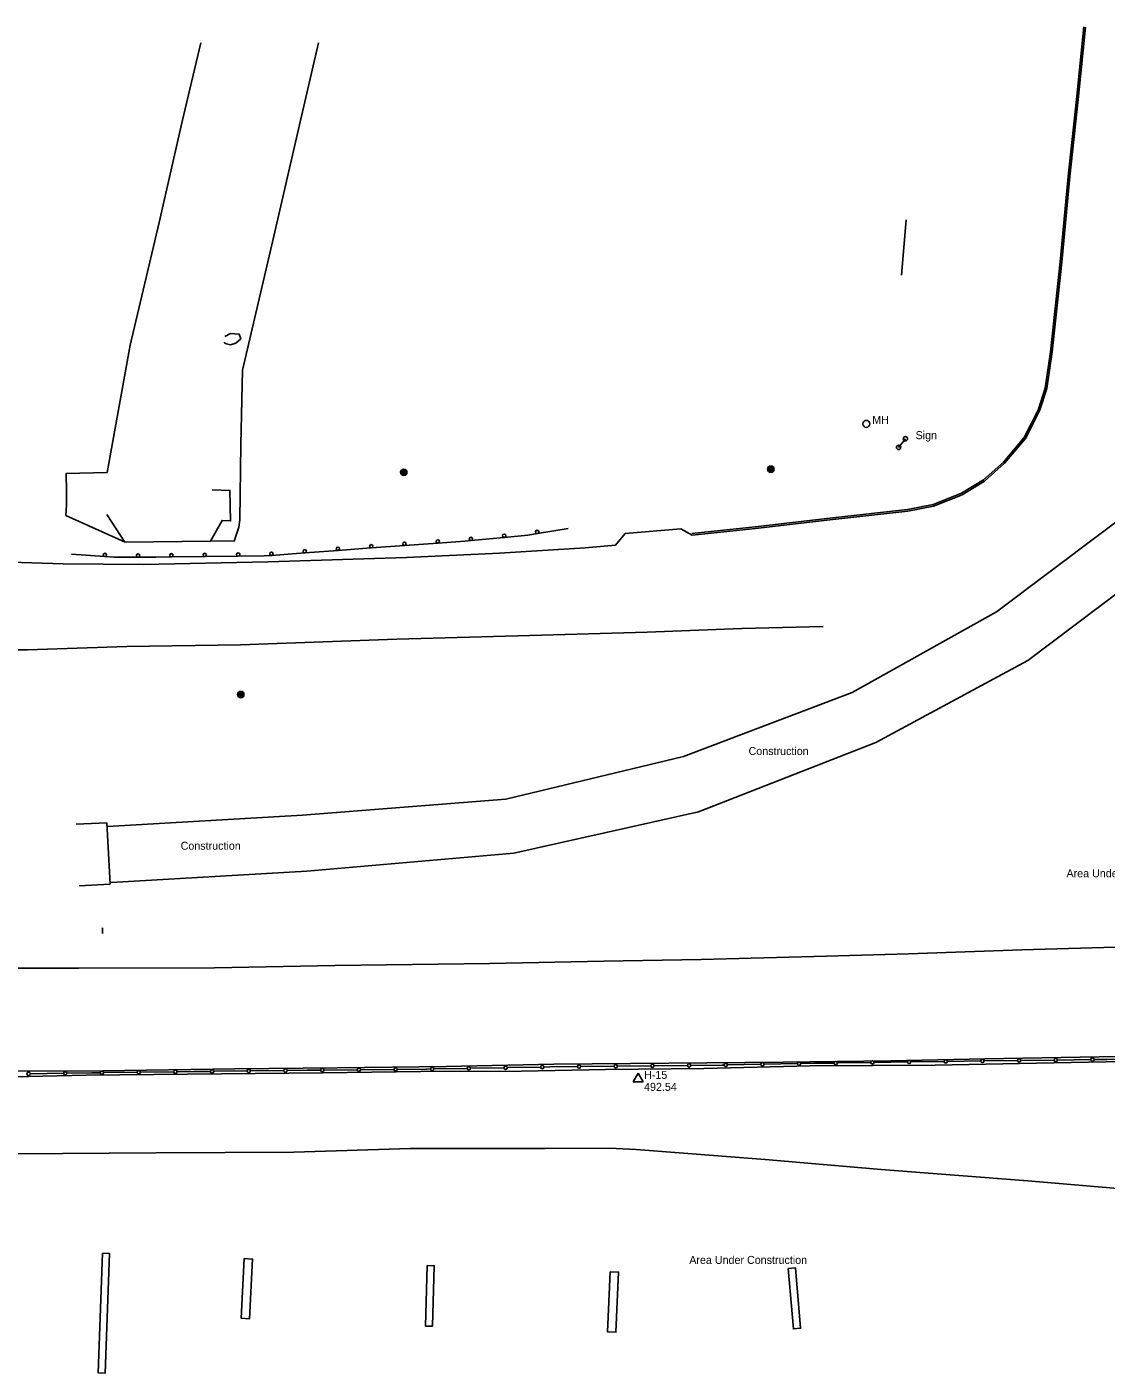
# Model space of a CAD drawing. Extents: x 2402803 to 2427059, y 6985292 to 6997652.
# Drawn here: x 2423220 to 2423867, y 6991308 to 6992116 of the extents above; entities that cross this region are included whole.
import ezdxf

# ---------------------------------------------------------------- set-up
doc = ezdxf.new("R2010")
doc.units = 0
for name, color, linetype in [('p_control ground ctrl', 7, 'Continuous'), ('p_drainage conc drain', 7, 'Continuous'), ('p_road - paved curb', 7, 'Continuous'), ('p_road bridge end', 7, 'Continuous'), ('p_road guard fences', 7, 'Continuous'), ('p_road guard rails', 7, 'Continuous'), ('p_structure ruins', 7, 'Continuous'), ('p_structure sign', 7, 'Continuous'), ('p_utility manhole', 7, 'Continuous'), ('V7 LEVEL 31', 7, 'Continuous')]:
    doc.layers.add(name, color=color, linetype=linetype)

msp = doc.modelspace()

# ---------------------------------------------------------------- linework, layer by layer
at = {"layer": 'p_control ground ctrl'}
for p, q in [((2423586.49, 6991488.28), (2423583.49, 6991483.08)), ((2423589.49, 6991483.08), (2423586.49, 6991488.28)), ((2423586.49, 6991484.8), (2423586.49, 6991484.84)), ((2423583.49, 6991483.08), (2423589.49, 6991483.08))]:
    msp.add_line(p, q, dxfattribs=at)
at = {"layer": 'p_drainage conc drain'}
for points in [[(2423279.09, 6991806.77), (2423243.46, 6991822.72), (2423243.76, 6991828.82), (2423243.89, 6991837.24), (2423243.71, 6991847.91), (2423268.17, 6991848.53), (2423281.91, 6991924.9), (2423299.37, 6991998.41), (2423313.12, 6992058.92), (2423324.45, 6992106.21)], [(2423330.17, 6991807.42), (2423344.36, 6991807.33), (2423347.14, 6991815.66), (2423347.84, 6991820.09), (2423348.39, 6991865.27), (2423349.41, 6991909.94), (2423367.46, 6991987.68), (2423383.55, 6992056.94), (2423394.84, 6992106.11)]]:
    msp.add_lwpolyline(points, dxfattribs=at)
at = {"layer": 'p_road - paved curb'}
for points in [[(2423618.78, 6991811.93), (2423656.66, 6991815.93), (2423701.36, 6991821.04), (2423747.92, 6991826.2), (2423763.28, 6991829.35), (2423780.28, 6991836), (2423793.6, 6991844.07), (2423805.47, 6991854.73), (2423817.86, 6991869.49), (2423826.2, 6991885.81), (2423830.42, 6991899.03), (2423833.76, 6991920.95), (2423839.52, 6991974.84), (2423844.38, 6992026.06), (2423849.34, 6992072.23), (2423853.74, 6992115.74)], [(2423618.89, 6991810.94), (2423656.77, 6991814.94), (2423701.47, 6991820.05), (2423748.08, 6991825.21), (2423763.56, 6991828.39), (2423780.72, 6991835.1), (2423794.2, 6991843.26), (2423806.19, 6991854.03), (2423818.7, 6991868.93), (2423827.13, 6991885.43), (2423831.4, 6991898.8), (2423834.75, 6991920.82), (2423840.51, 6991974.74), (2423845.37, 6992025.96), (2423850.33, 6992072.13), (2423854.73, 6992115.64)], [(2422931.44, 6991820.45), (2422968.28, 6991815.55), (2423018.19, 6991810.33), (2423077.79, 6991804.63), (2423137.55, 6991798.52), (2423191.4, 6991795.27), (2423241.92, 6991793.73), (2423289.89, 6991793.32), (2423364.67, 6991794.91), (2423447.64, 6991797.46), (2423503.46, 6991800.15), (2423554.75, 6991803.36), (2423572.98, 6991804.98), (2423578.8, 6991811.96), (2423612.14, 6991814.63), (2423618.89, 6991810.94)], [(2422939.06, 6991650.55), (2422974.4, 6991667.98), (2423020.41, 6991690.23), (2423062.86, 6991708.5), (2423101.38, 6991723.21), (2423149.63, 6991735.81), (2423190.24, 6991742.1), (2423220.51, 6991742.16), (2423280.06, 6991744.03), (2423348.09, 6991745.06), (2423441.89, 6991748.54), (2423521.66, 6991750.81), (2423591.85, 6991752.67), (2423648.61, 6991754.89), (2423697.45, 6991756.05)], [(2422939.82, 6991548.51), (2423021.29, 6991548.69), (2423115.99, 6991549), (2423186.44, 6991551.17), (2423251.06, 6991551.13), (2423332.57, 6991551.3), (2423404.61, 6991552.7), (2423497.54, 6991554), (2423565.87, 6991555.37), (2423624.32, 6991556.29), (2423699.44, 6991558.32), (2423748.52, 6991559.85), (2423816.49, 6991562.16), (2423879.56, 6991564.03), (2423948.75, 6991565.82), (2424023.33, 6991568.52), (2424083.61, 6991570.83)], [(2422942.3, 6991485.82), (2423007.82, 6991486.84), (2423074.52, 6991487.31), (2423134.07, 6991488), (2423198.17, 6991489.38), (2423265.33, 6991489.52), (2423344.74, 6991490.77), (2423406.12, 6991491.33), (2423471.52, 6991492.2), (2423535.93, 6991493.65), (2423604.83, 6991494.28), (2423673.45, 6991494.9), (2423738.02, 6991495.63), (2423794.31, 6991496.8), (2423862.91, 6991497.94), (2423935.46, 6991499), (2424009.41, 6991498.86), (2424084.41, 6991499.76)], [(2422942.88, 6991482.75), (2423028.49, 6991483.53), (2423088.41, 6991484.04), (2423142.36, 6991484.7), (2423168.88, 6991485.01), (2423255.65, 6991487.04), (2423397.58, 6991488.51), (2423456.3, 6991489.21), (2423516.53, 6991489.46), (2423566.88, 6991490.43), (2423625.79, 6991491.04), (2423689.58, 6991492.7), (2423764.61, 6991493), (2423825.27, 6991494.3), (2423908.68, 6991495.8), (2423977.13, 6991495.38), (2424027.81, 6991496.67), (2424085.01, 6991497.29)], [(2422943.34, 6991435.94), (2423009.41, 6991437.46), (2423081.99, 6991437.9), (2423148.57, 6991438.61), (2423213.36, 6991439.74), (2423297.52, 6991440.49), (2423380.1, 6991440.9), (2423449.78, 6991443.01), (2423530.54, 6991442.97), (2423569.33, 6991443.22), (2423585.24, 6991442.42), (2423662.56, 6991436.41), (2423732.21, 6991430.52), (2423820.19, 6991423.71), (2423925.58, 6991414.65), (2423926.73, 6991401.57), (2423975.14, 6991397.8), (2424042.87, 6991393.51), (2424089.31, 6991392)]]:
    msp.add_lwpolyline(points, dxfattribs=at)
at = {"layer": 'p_road bridge end'}
for points in [[(2423747.25, 6992000.1), (2423744.38, 6991966.77)], [(2423338.83, 6991930.01), (2423342.17, 6991931.9), (2423347.29, 6991931.54), (2423348.3, 6991928.71), (2423345.29, 6991926), (2423342.15, 6991925.01), (2423339.01, 6991925.78), (2423338.35, 6991926.68)], [(2423268.07, 6991823.32), (2423278.71, 6991806.77), (2423330.14, 6991807.36), (2423337.15, 6991819.72), (2423342.15, 6991819.46), (2423341.8, 6991837.79), (2423331.09, 6991838.13)], [(2423265.44, 6991575.36), (2423265.37, 6991572)]]:
    msp.add_lwpolyline(points, dxfattribs=at)
at = {"layer": 'p_road guard fences'}
for p, q in [((2423552.06, 6991492.16), (2423572.06, 6991492.38)), ((2423574.06, 6991492.4), (2423594.05, 6991492.62)), ((2423596.05, 6991492.64), (2423616.05, 6991492.85)), ((2423640.04, 6991493.14), (2423660.01, 6991493.52)), ((2423662.01, 6991493.56), (2423681.98, 6991493.94)), ((2423705.96, 6991494.33), (2423725.94, 6991494.61)), ((2423727.94, 6991494.64), (2423747.92, 6991494.92)), ((2423749.92, 6991494.94), (2423769.9, 6991495.22)), ((2423771.9, 6991495.25), (2423791.89, 6991495.53)), ((2423793.89, 6991495.56), (2423813.88, 6991495.81)), ((2423815.88, 6991495.83), (2423835.87, 6991496.07)), ((2423837.86, 6991496.1), (2423857.86, 6991496.34)), ((2423222.12, 6991487.84), (2423242.12, 6991488.16)), ((2423266.11, 6991488.53), (2423286.11, 6991488.77)), ((2423288.11, 6991488.8), (2423308.11, 6991489.04)), ((2423332.11, 6991489.32), (2423352.11, 6991489.55)), ((2423354.11, 6991489.57), (2423374.11, 6991489.8)), ((2423398.11, 6991490.06), (2423418.1, 6991490.26)), ((2423420.1, 6991490.28), (2423440.1, 6991490.48)), ((2423464.1, 6991490.76), (2423484.09, 6991491.1)), ((2423486.09, 6991491.14), (2423506.08, 6991491.48)), ((2423508.08, 6991491.52), (2423528.07, 6991491.87))]:
    msp.add_line(p, q, dxfattribs=at)
for points in [[(2423618.05, 6991492.88), (2423636.87, 6991493.08), (2423638.04, 6991493.1)], [(2423683.98, 6991493.98), (2423691.91, 6991494.13), (2423703.96, 6991494.3)], [(2423859.85, 6991496.37), (2423867.37, 6991496.46), (2423879.84, 6991496.59)], [(2423244.12, 6991488.2), (2423259.08, 6991488.44), (2423264.11, 6991488.5)], [(2423310.11, 6991489.07), (2423320.26, 6991489.19), (2423330.11, 6991489.3)], [(2423376.11, 6991489.82), (2423388.1, 6991489.96), (2423396.11, 6991490.04)], [(2423442.1, 6991490.5), (2423459.55, 6991490.68), (2423462.1, 6991490.72)], [(2423530.07, 6991491.9), (2423533.54, 6991491.96), (2423550.06, 6991492.14)]]:
    msp.add_lwpolyline(points, dxfattribs=at)
for centre in [(2423507.08, 6991491.5), (2423529.07, 6991491.88), (2423551.06, 6991492.15), (2423573.06, 6991492.39), (2423595.05, 6991492.63), (2423617.05, 6991492.87), (2423639.04, 6991493.12), (2423661.01, 6991493.54), (2423682.98, 6991493.96), (2423704.96, 6991494.31), (2423726.94, 6991494.62), (2423748.92, 6991494.93), (2423770.9, 6991495.24), (2423792.89, 6991495.55), (2423814.88, 6991495.82), (2423836.87, 6991496.09), (2423858.86, 6991496.36), (2423221.12, 6991487.82), (2423243.12, 6991488.18), (2423265.11, 6991488.51), (2423287.11, 6991488.78), (2423309.11, 6991489.05), (2423331.11, 6991489.31), (2423353.11, 6991489.56), (2423375.11, 6991489.81), (2423397.11, 6991490.05), (2423419.1, 6991490.27), (2423441.1, 6991490.49), (2423463.1, 6991490.74), (2423485.09, 6991491.12)]:
    msp.add_circle(centre, 1, dxfattribs=at)
at = {"layer": 'p_road guard rails'}
for p, q in [((2423486.38, 6991807.7), (2423506.29, 6991809.6)), ((2423526.15, 6991811.9), (2423544.5, 6991814.9)), ((2423246.92, 6991799.56), (2423266.8, 6991798.06)), ((2423366.74, 6991798.8), (2423386.68, 6991800.29)), ((2423386.68, 6991800.29), (2423406.63, 6991801.78)), ((2423426.57, 6991803.26), (2423446.51, 6991804.71)), ((2423446.51, 6991804.71), (2423466.45, 6991806.16)), ((2423306.76, 6991797.84), (2423326.76, 6991798.06)), ((2423326.76, 6991798.06), (2423346.76, 6991798.29))]:
    msp.add_line(p, q, dxfattribs=at)
for points in [[(2423466.45, 6991806.16), (2423482.55, 6991807.33), (2423486.38, 6991807.7)], [(2423506.29, 6991809.6), (2423520.34, 6991810.95), (2423526.15, 6991811.9)], [(2423406.63, 6991801.78), (2423423.82, 6991803.06), (2423426.57, 6991803.26)], [(2423266.8, 6991798.06), (2423272.7, 6991797.62), (2423286.77, 6991797.68)], [(2423286.77, 6991797.68), (2423297.47, 6991797.73), (2423306.76, 6991797.84)], [(2423346.76, 6991798.29), (2423362.28, 6991798.47), (2423366.74, 6991798.8)]]:
    msp.add_lwpolyline(points, dxfattribs=at)
for centre in [(2423466.38, 6991807.16), (2423486.29, 6991808.69), (2423506.2, 6991810.6), (2423525.98, 6991812.89), (2423266.88, 6991799.06), (2423286.76, 6991798.68), (2423306.75, 6991798.84), (2423326.75, 6991799.06), (2423346.74, 6991799.29), (2423366.67, 6991799.8), (2423386.61, 6991801.29), (2423406.55, 6991802.77), (2423426.5, 6991804.26), (2423446.44, 6991805.71)]:
    msp.add_circle(centre, 1, dxfattribs=at)
at = {"layer": 'p_structure ruins'}
for points in [[(2423268.35, 6991636.22), (2423385.28, 6991642.89), (2423507.2, 6991652.64), (2423613.7, 6991678.18), (2423714.71, 6991716.44), (2423801.28, 6991764.85), (2423896.33, 6991836.22), (2423966.08, 6991906.87), (2424027.26, 6991986.98), (2424069.27, 6992060.63)], [(2424072.59, 6992000.82), (2424053.27, 6991966.96), (2423991.65, 6991885.55), (2423919.08, 6991810.26), (2423820.16, 6991735.76), (2423729.03, 6991686.61), (2423622.64, 6991644.95), (2423511.9, 6991620.17), (2423387.95, 6991609.44), (2423270.71, 6991602.54)], [(2423249.66, 6991637.61), (2423268, 6991638.33), (2423269.99, 6991601.6), (2423251.43, 6991600.61)]]:
    msp.add_lwpolyline(points, dxfattribs=at)
for points in [[(2423265.37, 6991380.21), (2423262.89, 6991308.47), (2423267.1, 6991308.33), (2423269.58, 6991380.07)], [(2423350.36, 6991377), (2423348.58, 6991341.18), (2423353.62, 6991340.93), (2423355.4, 6991376.75)], [(2423459.99, 6991372.87), (2423458.98, 6991336.55), (2423463.23, 6991336.43), (2423464.24, 6991372.75)], [(2423676.46, 6991371.14), (2423679.54, 6991334.86), (2423683.88, 6991335.23), (2423680.8, 6991371.51)], [(2423569.74, 6991369.14), (2423568.19, 6991333.04), (2423573.22, 6991332.82), (2423574.77, 6991368.92)]]:
    msp.add_lwpolyline(points, close=True, dxfattribs=at)
at = {"layer": 'p_structure sign'}
msp.add_line((2423746.7, 6991868.77), (2423742.65, 6991863.54), dxfattribs=at)
for centre in [(2423742.65, 6991863.53), (2423746.7, 6991868.76)]:
    msp.add_circle(centre, 1.3, dxfattribs=at)
at = {"layer": 'p_utility manhole'}
for centre, radius in [((2423723.28, 6991877.67), 2.1), ((2423446.04, 6991848.63), 1.9), ((2423446.04, 6991848.63), 1.44), ((2423446.04, 6991848.63), 0.973), ((2423446.04, 6991848.63), 0.539), ((2423446.04, 6991848.63), 0.192), ((2423666.02, 6991850.45), 1.9), ((2423666.02, 6991850.45), 1.44), ((2423666.02, 6991850.45), 0.973), ((2423666.02, 6991850.45), 0.539), ((2423666.02, 6991850.45), 0.192), ((2423348.31, 6991715.32), 1.9), ((2423348.31, 6991715.32), 1.44), ((2423348.31, 6991715.32), 0.973), ((2423348.31, 6991715.32), 0.539), ((2423348.31, 6991715.32), 0.192)]:
    msp.add_circle(centre, radius, dxfattribs=at)

# ---------------------------------------------------------------- texts
at = {"layer": 'p_control ground ctrl'}
msp.add_text('  H-15', height=4.8, dxfattribs=at).set_placement((2423586.49, 6991484.8))
at = {"layer": 'p_structure ruins'}
for s, p in [('Construction', (2423652.69, 6991679.03)), ('Construction', (2423312.26, 6991622.22)), ('Area Under Construction', (2423843.27, 6991605.69)), ('Area Under Construction', (2423617.16, 6991373.79))]:
    msp.add_text(s, height=4.8, dxfattribs=at).set_placement(p)
at = {"layer": 'p_structure sign'}
msp.add_text('Sign', height=4.8, dxfattribs=at).set_placement((2423752.83, 6991868.48))
at = {"layer": 'p_utility manhole'}
msp.add_text('  MH', height=4.8, dxfattribs=at).set_placement((2423723.28, 6991877.67))
at = {"layer": 'V7 LEVEL 31'}
msp.add_text('  492.54', height=4.8, dxfattribs=at).set_placement((2423586.49, 6991477.6))

doc.saveas('drawing.dxf')
